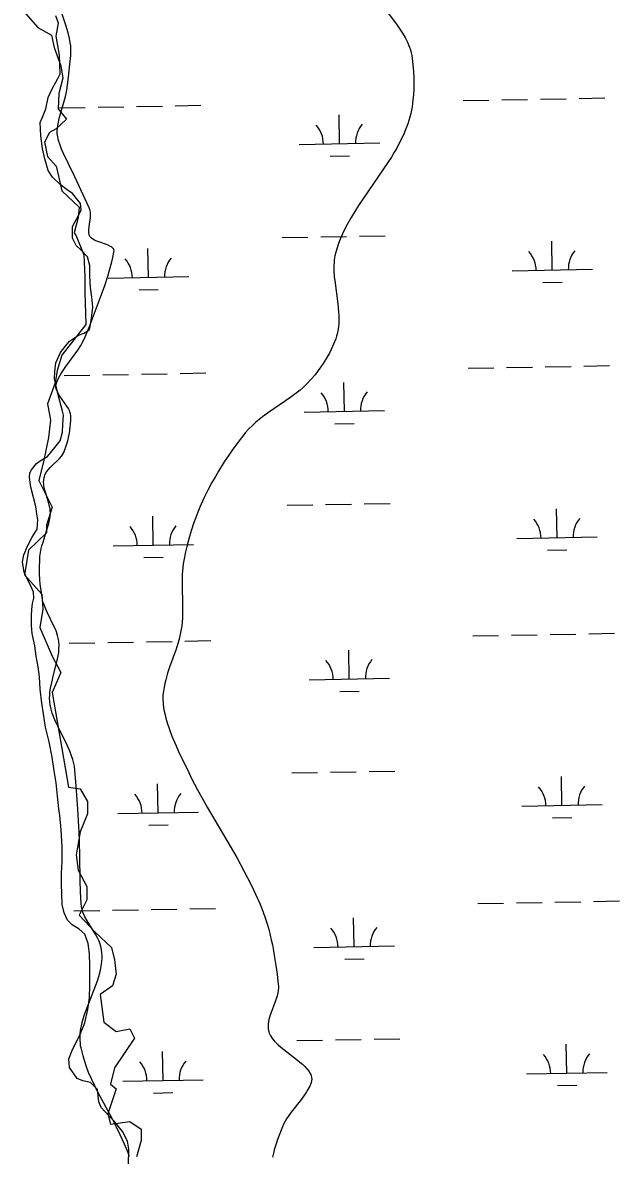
# Model space of a CAD drawing. Extents: x 3925854 to 3964121, y 224593 to 250589.
# Drawn here: x 3949070 to 3949811, y 233478 to 234886 of the extents above; entities that cross this region are included whole.
import ezdxf

# ---------------------------------------------------------------- set-up
doc = ezdxf.new("R2010")
doc.units = 0
for name, color, linetype in [('V-RIVR-EDGE', 7, 'Continuous'), ('V-SITE-VEGE', 7, 'Continuous'), ('V-WETL-SWMP', 7, 'Continuous')]:
    doc.layers.add(name, color=color, linetype=linetype)

msp = doc.modelspace()

# ---------------------------------------------------------------- linework, layer by layer
at = {"layer": 'V-RIVR-EDGE'}
msp.add_lwpolyline([(3949071.08, 234899.689), (3949088.888, 234879.506), (3949105.509, 234870.009), (3949109.071, 234854.575), (3949117.382, 234832.018), (3949119.756, 234816.584), (3949115.007, 234797.589), (3949113.82, 234778.593), (3949124.505, 234765.534), (3949111.446, 234753.662), (3949103.135, 234748.913), (3949097.199, 234737.041), (3949100.761, 234719.233), (3949111.446, 234707.36), (3949115.007, 234693.114), (3949118.569, 234676.493), (3949139.939, 234656.31), (3949138.751, 234643.251), (3949134.003, 234624.256), (3949136.377, 234620.694), (3949145.875, 234596.95), (3949147.062, 234569.644), (3949147.062, 234550.648), (3949148.249, 234510.283), (3949118.569, 234472.292), (3949112.633, 234453.297), (3949110.258, 234437.863), (3949100.761, 234411.745), (3949104.322, 234391.562), (3949101.948, 234370.192), (3949096.012, 234341.699), (3949090.076, 234316.767), (3949098.386, 234300.147), (3949106.697, 234283.526), (3949099.573, 234260.969), (3949099.573, 234251.471), (3949077.016, 234230.101), (3949072.268, 234199.233), (3949093.637, 234175.489), (3949094.825, 234156.494), (3949091.263, 234133.937), (3949106.697, 234098.32), (3949117.382, 234078.138), (3949106.697, 234053.206), (3949126.879, 233935.672), (3949141.126, 233933.298), (3949150.624, 233917.864), (3949150.624, 233902.43), (3949141.126, 233879.873), (3949136.377, 233851.38), (3949138.751, 233832.385), (3949149.436, 233812.202), (3949149.436, 233795.581), (3949139.939, 233776.586), (3949160.121, 233755.216), (3949180.304, 233736.221), (3949183.865, 233720.787), (3949186.24, 233702.979), (3949181.491, 233688.732), (3949166.057, 233678.047), (3949170.806, 233643.618), (3949186.24, 233631.746), (3949202.861, 233635.308), (3949208.797, 233623.435), (3949183.865, 233586.632), (3949179.117, 233566.449), (3949186.24, 233560.513), (3949175.555, 233529.646), (3949179.117, 233516.586), (3949202.861, 233520.148), (3949217.107, 233510.65), (3949217.107, 233496.404), (3949211.171, 233476.221)], dxfattribs=at)
at = {"layer": 'V-SITE-VEGE'}
for points in [[(3949517.201, 234906.823), (3949535.324, 234882.389), (3949538.629, 234877.619), (3949541.945, 234872.509), (3949545.179, 234867.025), (3949548.198, 234861.128), (3949549.553, 234858.065), (3949550.794, 234854.88), (3949551.888, 234851.581), (3949552.803, 234848.148), (3949553.504, 234844.581), (3949554.542, 234837.189), (3949555.343, 234829.538), (3949555.732, 234824.326), (3949556.066, 234817.273), (3949556.142, 234807.758), (3949555.986, 234802.3), (3949555.622, 234796.074), (3949554.946, 234789.01), (3949553.817, 234781.062), (3949553.053, 234776.896), (3949552.109, 234772.526), (3949550.95, 234767.959), (3949549.731, 234763.785), (3949548.38, 234759.648)], [(3949112.899, 234750.698), (3949113.112, 234754.581), (3949113.825, 234759.791), (3949115.216, 234766.216), (3949123.152, 234793.878), (3949123.938, 234797.563), (3949124.579, 234801.48), (3949126.707, 234817.637), (3949128.618, 234833.804), (3949129.689, 234844.581), (3949129.912, 234849.109), (3949129.799, 234853.625), (3949129.556, 234856.631), (3949129.044, 234860.633), (3949128.071, 234865.953), (3949126.355, 234873.027), (3949123.555, 234882.417), (3949119.066, 234895.895)], [(3949103.646, 234269.158), (3949104.154, 234272.308), (3949104.392, 234275.624), (3949104.24, 234278.962), (3949103.956, 234281.196), (3949103.388, 234284.184), (3949102.372, 234288.184), (3949098.457, 234300.671), (3949097.324, 234304.742), (3949096.368, 234309.379), (3949096.061, 234311.843), (3949095.927, 234314.464), (3949096.04, 234317.243), (3949096.495, 234320.194), (3949096.896, 234321.718), (3949097.412, 234323.193), (3949098.762, 234325.986), (3949099.87, 234327.751), (3949101.557, 234330.006), (3949104.109, 234332.88), (3949115.469, 234343.929), (3949118.345, 234347.304), (3949119.688, 234349.204), (3949120.938, 234351.328), (3949122.025, 234353.716), (3949124.092, 234359.618), (3949125.83, 234365.709), (3949126.807, 234369.836), (3949127.889, 234375.382), (3949128.935, 234382.761), (3949129.33, 234386.93), (3949129.605, 234391.612), (3949129.689, 234396.816), (3949129.412, 234399.419), (3949128.683, 234402.018), (3949127.983, 234403.749), (3949126.822, 234406.055), (3949124.952, 234409.12), (3949116.172, 234421.294), (3949114.013, 234424.736), (3949113.053, 234426.563), (3949112.211, 234428.509), (3949111.564, 234430.571), (3949111.199, 234432.767), (3949111.236, 234435.093), (3949111.447, 234436.291), (3949111.814, 234437.522), (3949113.671, 234442.032), (3949115.912, 234446.453), (3949117.583, 234449.364), (3949120, 234453.204), (3949123.479, 234458.272), (3949138.294, 234478.519), (3949142.143, 234484.462), (3949144.017, 234487.692), (3949145.841, 234491.188), (3949147.558, 234494.989), (3949152.8, 234507.951), (3949157.943, 234521.121), (3949167.982, 234547.668), (3949172, 234558.893), (3949175.707, 234570.317), (3949177.958, 234577.966), (3949180.631, 234588.126), (3949181.966, 234593.869), (3949183.301, 234600.346), (3949183.402, 234601.999), (3949183.068, 234603.474), (3949182.621, 234604.369), (3949181.778, 234605.458), (3949180.264, 234606.759), (3949179.218, 234607.434), (3949176.225, 234608.919), (3949174.161, 234609.738), (3949164.664, 234612.962), (3949160.861, 234614.445), (3949158.998, 234615.327), (3949157.187, 234616.362), (3949155.51, 234617.593), (3949154.066, 234619.079), (3949153.482, 234619.927), (3949153.005, 234620.859), (3949152.663, 234621.895), (3949152.2, 234624.687), (3949152.11, 234627.591), (3949152.487, 234632.269), (3949154.058, 234643.26), (3949154.261, 234646.359), (3949154.136, 234649.818), (3949153.869, 234651.614), (3949153.403, 234653.484), (3949152.663, 234655.419), (3949134.792, 234693.729), (3949120.11, 234723.927), (3949118.238, 234728.305), (3949116.289, 234733.364), (3949114.368, 234739.223), (3949113.815, 234741.353), (3949113.399, 234743.493), (3949112.946, 234747.804), (3949112.899, 234750.698)], [(3949548.38, 234759.648), (3949545.31, 234751.476), (3949543.008, 234746.102), (3949539.655, 234739.014), (3949534.738, 234729.696), (3949531.73, 234724.422), (3949528.135, 234718.444), (3949523.857, 234711.659), (3949487.331, 234658.127), (3949482.727, 234650.928), (3949478.039, 234643.195), (3949473.349, 234634.863), (3949468.768, 234625.869), (3949466.601, 234621.174), (3949464.514, 234616.286), (3949462.54, 234611.197), (3949460.703, 234605.886), (3949459.038, 234600.346), (3949457.938, 234595.644), (3949457.199, 234590.862), (3949456.885, 234587.636), (3949456.668, 234583.289), (3949456.697, 234577.419), (3949457.193, 234569.487), (3949457.657, 234564.91), (3949461.602, 234536.09), (3949462.548, 234526.698), (3949462.835, 234521.724), (3949462.921, 234516.454), (3949462.714, 234510.884), (3949462.093, 234505.012), (3949461.594, 234502.014), (3949460.932, 234498.942), (3949460.091, 234495.802), (3949459.038, 234492.597), (3949456.367, 234485.796), (3949453.344, 234479.183), (3949451.145, 234474.872), (3949447.987, 234469.24), (3949443.403, 234461.924), (3949440.604, 234457.836), (3949437.249, 234453.243), (3949433.229, 234448.088), (3949428.398, 234442.312), (3949423.505, 234437.024), (3949418.348, 234432.105), (3949414.785, 234429.002), (3949409.9, 234425.054), (3949403.203, 234420.051), (3949375.574, 234401.217), (3949367.849, 234395.604), (3949363.828, 234392.466), (3949359.642, 234388.982), (3949355.313, 234385.077), (3949350.871, 234380.659), (3949346.365, 234375.621), (3949344.147, 234372.873), (3949337.155, 234363.681), (3949330.413, 234354.379), (3949326.065, 234348.117), (3949320.456, 234339.685), (3949313.325, 234328.304), (3949309.436, 234321.726), (3949305.161, 234314.142), (3949300.506, 234305.389), (3949295.501, 234295.27), (3949290.199, 234283.547), (3949287.561, 234277.229), (3949284.896, 234270.436), (3949282.232, 234263.131), (3949279.588, 234255.269), (3949277.008, 234246.802), (3949274.529, 234237.68), (3949272.207, 234227.846), (3949270.108, 234217.233), (3949269.424, 234212.928), (3949268.895, 234208.609), (3949268.238, 234199.936), (3949268.037, 234194.134), (3949267.996, 234186.38), (3949268.51, 234162.271), (3949268.555, 234154.441), (3949268.324, 234145.545), (3949268.031, 234140.826), (3949267.554, 234135.821), (3949266.647, 234129.72), (3949265.363, 234123.619), (3949264.33, 234119.556), (3949262.772, 234114.137), (3949260.445, 234106.924), (3949252.507, 234084.517), (3949250.076, 234077.22), (3949247.637, 234068.894), (3949246.541, 234064.461), (3949245.565, 234059.736), (3949244.778, 234054.702), (3949244.27, 234049.34), (3949244.158, 234043.628), (3949244.291, 234040.685), (3949244.575, 234037.65), (3949245.505, 234031.418)], [(3949186.017, 233513.798), (3949180.893, 233523.725), (3949163.421, 233556.536), (3949159.532, 233564.198), (3949155.217, 233573.125), (3949151.764, 233581.065), (3949148.758, 233589.095), (3949146.98, 233594.494), (3949144.864, 233601.733), (3949142.452, 233611.437), (3949141.942, 233613.968), (3949141.563, 233616.506), (3949141.164, 233621.595), (3949141.145, 233624.999), (3949141.405, 233629.545), (3949142.21, 233635.63), (3949142.882, 233639.113), (3949143.812, 233643.101), (3949145.065, 233647.666), (3949146.712, 233652.89), (3949162.721, 233694.78), (3949164.509, 233700.347), (3949166.137, 233706.271), (3949167.478, 233712.573), (3949167.986, 233715.817), (3949168.363, 233719.16), (3949168.584, 233722.602), (3949168.617, 233726.147), (3949168.431, 233729.797), (3949167.982, 233733.553), (3949167.12, 233737.549), (3949165.842, 233741.456), (3949164.789, 233744.022), (3949163.182, 233747.399), (3949160.747, 233751.85), (3949149.888, 233769.454), (3949147.15, 233774.578), (3949145.872, 233777.353), (3949144.688, 233780.356), (3949143.66, 233783.606), (3949142.88, 233787.151), (3949142.452, 233791.02), (3949141.852, 233805.534), (3949141.463, 233820.067), (3949140.906, 233849.158), (3949140.371, 233868.547), (3949139.898, 233879.614), (3949138.307, 233908.37), (3949136.353, 233937.106), (3949134.792, 233956.24), (3949134.121, 233961.403), (3949133.056, 233966.484), (3949132.15, 233969.833), (3949130.729, 233974.248), (3949128.519, 233980.069), (3949125.132, 233987.728), (3949113.446, 234011.268), (3949109.962, 234018.997), (3949108.301, 234023.154), (3949106.727, 234027.625), (3949105.311, 234032.442), (3949104.154, 234037.65), (3949103.579, 234041.992), (3949103.392, 234046.371), (3949103.46, 234049.307), (3949103.765, 234053.244), (3949104.496, 234058.521), (3949105.922, 234065.599), (3949108.316, 234075.086), (3949111.683, 234087.744), (3949113.325, 234094.953), (3949114.03, 234098.783), (3949114.609, 234102.85), (3949114.984, 234107.167), (3949115.068, 234111.741), (3949114.732, 234116.58), (3949114.368, 234119.06), (3949113.274, 234123.85), (3949111.763, 234128.563), (3949110.562, 234131.668), (3949108.785, 234135.776), (3949100.812, 234152.08), (3949098.668, 234156.778), (3949096.511, 234162.214), (3949095.534, 234165.148), (3949094.66, 234168.315), (3949093.943, 234171.739), (3949092.714, 234179.761), (3949091.78, 234187.9), (3949091.328, 234193.364), (3949090.947, 234200.661), (3949090.844, 234210.352), (3949091.004, 234215.832), (3949091.389, 234222.021), (3949092.022, 234227.123), (3949093.036, 234232.21), (3949093.886, 234235.6), (3949095.172, 234240.105), (3949100.906, 234258.115), (3949102.34, 234263.264), (3949103.646, 234269.158)], [(3949245.505, 234031.418), (3949246.779, 234025.219), (3949247.803, 234021.102), (3949249.366, 234015.632), (3949251.764, 234008.372), (3949255.426, 233998.742), (3949260.454, 233987.022), (3949263.716, 233979.909), (3949276.203, 233953.666), (3949279.83, 233946.412), (3949287.301, 233932.182), (3949292.417, 233922.866), (3949299.368, 233910.602), (3949327.806, 233862.153), (3949335.844, 233848.114), (3949344.827, 233831.742), (3949349.496, 233822.823), (3949354.36, 233813.136), (3949359.396, 233802.577), (3949364.572, 233791.02), (3949368.408, 233781.535), (3949371.76, 233772.035), (3949373.751, 233765.694), (3949376.127, 233757.232), (3949378.855, 233745.939), (3949380.216, 233739.482), (3949381.621, 233732.103), (3949383.055, 233723.669), (3949384.509, 233714.029), (3949385.996, 233703.019), (3949387.55, 233690.453), (3949387.72, 233688.446), (3949387.751, 233686.437), (3949387.444, 233682.418), (3949386.999, 233679.738), (3949386.158, 233676.166), (3949384.685, 233671.398), (3949377.529, 233652.382), (3949375.963, 233646.976), (3949375.359, 233644.098), (3949374.937, 233641.037), (3949374.785, 233637.774), (3949375.033, 233634.776), (3949375.723, 233631.855), (3949376.411, 233629.949), (3949377.589, 233627.456), (3949379.582, 233624.218), (3949380.915, 233622.402), (3949382.594, 233620.362), (3949384.7, 233618.068), (3949387.311, 233615.496), (3949390.52, 233612.61), (3949394.409, 233609.374), (3949411.434, 233596.3), (3949414.527, 233593.808), (3949417.629, 233591.149), (3949420.654, 233588.307), (3949423.487, 233585.253), (3949425.93, 233582.021), (3949426.964, 233580.305), (3949427.837, 233578.521), (3949428.512, 233576.662), (3949428.953, 233574.72), (3949429.112, 233572.691), (3949428.949, 233570.565), (3949428.398, 233568.337), (3949427.605, 233566.18), (3949426.667, 233564.03), (3949424.4, 233559.735), (3949422.643, 233556.876), (3949420.046, 233553.063), (3949416.241, 233547.967), (3949403.562, 233531.839), (3949399.72, 233526.43), (3949397.835, 233523.506), (3949395.986, 233520.35), (3949394.233, 233516.948), (3949392.656, 233513.264), (3949386.623, 233497.529), (3949384.73, 233492.124), (3949382.523, 233484.819), (3949381.484, 233480.602), (3949380.554, 233475.747)], [(3949202.659, 233476.476), (3949200.068, 233483.171), (3949196.322, 233492.001), (3949190.961, 233503.685), (3949186.017, 233513.798)]]:
    msp.add_lwpolyline(points, dxfattribs=at)
at = {"layer": 'V-WETL-SWMP'}
for p, q in [((3949114.3, 234884.849), (3949111.02, 234893.891)), ((3949111.522, 234868.634), (3949114.3, 234884.849)), ((3949115.685, 234845.131), (3949111.522, 234868.634)), ((3949116.655, 234822.086), (3949115.685, 234845.131)), ((3949113.775, 234815.925), (3949116.655, 234822.086)), ((3949101.504, 234792.5), (3949106.547, 234803.098)), ((3949106.547, 234803.098), (3949113.775, 234815.925)), ((3949098.458, 234778.489), (3949101.504, 234792.5)), ((3949617.328, 234788.723), (3949649.323, 234789.305)), ((3949665.32, 234789.596), (3949697.315, 234790.178)), ((3949713.313, 234790.468), (3949745.307, 234791.05)), ((3949761.305, 234791.341), (3949793.299, 234791.923)), ((3949094.394, 234768.146), (3949098.458, 234778.489)), ((3949115.503, 234779.598), (3949147.498, 234780.18)), ((3949163.495, 234780.471), (3949195.49, 234781.053)), ((3949211.487, 234781.344), (3949243.482, 234781.925)), ((3949259.48, 234782.216), (3949291.474, 234782.798)), ((3949091.766, 234761.252), (3949094.394, 234768.146)), ((3949092.421, 234745.071), (3949091.766, 234761.252)), ((3949463.684, 234735.179), (3949463.03, 234771.173)), ((3949094.545, 234729.151), (3949092.421, 234745.071)), ((3949413.693, 234734.27), (3949513.676, 234736.088)), ((3949097.618, 234716.428), (3949094.545, 234729.151)), ((3949451.967, 234719.532), (3949475.963, 234719.969)), ((3949101.691, 234701.754), (3949097.618, 234716.428)), ((3949106.926, 234693.468), (3949101.691, 234701.754)), ((3949116.585, 234684.246), (3949106.926, 234693.468)), ((3949124.988, 234677.955), (3949116.585, 234684.246)), ((3949131.659, 234673.117), (3949124.988, 234677.955)), ((3949141.839, 234660.958), (3949131.659, 234673.117)), ((3949139.293, 234645.971), (3949142.654, 234653.118)), ((3949142.654, 234653.118), (3949141.839, 234660.958)), ((3949131.828, 234632.405), (3949139.293, 234645.971)), ((3949131.977, 234617.691), (3949131.828, 234632.405)), ((3949440.379, 234619.304), (3949472.374, 234619.886)), ((3949488.371, 234620.177), (3949520.366, 234620.759)), ((3949136.241, 234608.414), (3949131.977, 234617.691)), ((3949142.675, 234602.839), (3949136.241, 234608.414)), ((3949392.387, 234618.432), (3949424.382, 234619.013)), ((3949728.02, 234578.097), (3949727.365, 234614.091)), ((3949150.61, 234594.335), (3949142.675, 234602.839)), ((3949153.417, 234583.572), (3949150.61, 234594.335)), ((3949226.195, 234568.972), (3949225.54, 234604.966)), ((3949153.549, 234570.574), (3949153.417, 234583.572)), ((3949678.028, 234577.188), (3949778.012, 234579.006)), ((3949154.182, 234556.601), (3949153.549, 234570.574)), ((3949176.203, 234568.063), (3949276.187, 234569.881)), ((3949156.021, 234544.601), (3949154.182, 234556.601)), ((3949214.477, 234553.325), (3949238.473, 234553.762)), ((3949716.302, 234562.45), (3949740.298, 234562.886)), ((3949157.131, 234531.859), (3949156.021, 234544.601)), ((3949155.309, 234518.105), (3949157.131, 234531.859)), ((3949152.996, 234504.347), (3949153.695, 234508.033)), ((3949153.695, 234508.033), (3949155.309, 234518.105)), ((3949128.129, 234489.624), (3949134.218, 234493.855)), ((3949134.218, 234493.855), (3949139.335, 234497.096)), ((3949139.335, 234497.096), (3949146.42, 234499.866)), ((3949146.42, 234499.866), (3949152.996, 234504.347)), ((3949116.745, 234475.528), (3949122.553, 234483.19)), ((3949122.553, 234483.19), (3949128.129, 234489.624)), ((3949110.989, 234462.716), (3949116.745, 234475.528)), ((3949109.229, 234442.831), (3949109.872, 234451.913)), ((3949109.872, 234451.913), (3949110.989, 234462.716)), ((3949623.376, 234456.103), (3949655.371, 234456.685)), ((3949671.369, 234456.976), (3949703.363, 234457.558)), ((3949719.361, 234457.848), (3949751.355, 234458.43)), ((3949767.353, 234458.721), (3949799.347, 234459.303)), ((3949114.351, 234421.545), (3949109.229, 234442.831)), ((3949121.551, 234446.978), (3949153.546, 234447.56)), ((3949169.543, 234447.851), (3949201.538, 234448.433)), ((3949217.536, 234448.724), (3949249.53, 234449.305)), ((3949265.528, 234449.596), (3949297.522, 234450.178)), ((3949469.733, 234402.559), (3949469.078, 234438.553)), ((3949119.202, 234402.709), (3949114.351, 234421.545)), ((3949120.481, 234397.572), (3949119.202, 234402.709)), ((3949119.855, 234386.774), (3949120.481, 234397.572)), ((3949419.741, 234401.65), (3949519.724, 234403.468)), ((3949119.224, 234376.466), (3949119.855, 234386.774)), ((3949458.015, 234386.912), (3949482.011, 234387.349)), ((3949116.633, 234365.894), (3949119.224, 234376.466)), ((3949100.887, 234346.603), (3949109.849, 234357.731)), ((3949109.849, 234357.731), (3949116.633, 234365.894)), ((3949080.947, 234329.722), (3949087.241, 234337.88)), ((3949087.241, 234337.88), (3949091.623, 234341.113)), ((3949091.623, 234341.113), (3949100.887, 234346.603)), ((3949078.347, 234320.13), (3949078.775, 234326.266)), ((3949078.775, 234326.266), (3949080.947, 234329.722)), ((3949079.94, 234308.129), (3949078.347, 234320.13)), ((3949086.313, 234284.403), (3949079.94, 234308.129)), ((3949087.634, 234275.096), (3949086.313, 234284.403)), ((3949398.435, 234285.812), (3949430.43, 234286.393)), ((3949446.427, 234286.684), (3949478.422, 234287.266)), ((3949494.419, 234287.557), (3949526.414, 234288.139)), ((3949088.69, 234267.749), (3949087.634, 234275.096)), ((3949087.826, 234256.213), (3949088.69, 234267.749)), ((3949232.243, 234236.352), (3949231.588, 234272.346)), ((3949734.068, 234245.477), (3949733.413, 234281.471)), ((3949081.797, 234246.096), (3949087.826, 234256.213)), ((3949076.024, 234235), (3949081.797, 234246.096)), ((3949684.076, 234244.568), (3949784.06, 234246.386)), ((3949071.226, 234224.405), (3949076.024, 234235)), ((3949182.251, 234235.443), (3949282.235, 234237.261)), ((3949722.35, 234229.83), (3949746.347, 234230.266)), ((3949069.845, 234215.561), (3949071.226, 234224.405)), ((3949071.693, 234202.581), (3949069.845, 234215.561)), ((3949220.525, 234220.705), (3949244.521, 234221.142)), ((3949074.956, 234195.256), (3949071.693, 234202.581)), ((3949079.703, 234186.72), (3949074.956, 234195.256)), ((3949083.226, 234177.927), (3949079.703, 234186.72)), ((3949082.145, 234163.69), (3949083.546, 234170.572)), ((3949083.546, 234170.572), (3949083.226, 234177.927)), ((3949080.828, 234148.47), (3949081.241, 234156.078)), ((3949081.241, 234156.078), (3949082.145, 234163.69)), ((3949080.705, 234136.451), (3949080.828, 234148.47)), ((3949081.788, 234126.406), (3949080.705, 234136.451)), ((3949084.888, 234110.986), (3949081.788, 234126.406)), ((3949127.599, 234114.358), (3949159.594, 234114.94)), ((3949175.592, 234115.231), (3949207.586, 234115.813)), ((3949223.584, 234116.104), (3949255.578, 234116.685)), ((3949271.576, 234116.976), (3949303.57, 234117.558)), ((3949629.425, 234123.483), (3949661.419, 234124.065)), ((3949677.417, 234124.356), (3949709.411, 234124.938)), ((3949725.409, 234125.228), (3949757.403, 234125.81)), ((3949773.401, 234126.101), (3949805.395, 234126.683)), ((3949086.734, 234098.251), (3949084.888, 234110.986)), ((3949475.781, 234069.939), (3949475.126, 234105.933)), ((3949089.076, 234085.031), (3949086.734, 234098.251)), ((3949090.675, 234072.539), (3949089.076, 234085.031)), ((3949091.813, 234057.098), (3949090.675, 234072.539)), ((3949425.789, 234069.03), (3949525.772, 234070.848)), ((3949093.704, 234039.949), (3949091.813, 234057.098)), ((3949464.063, 234054.292), (3949488.059, 234054.729)), ((3949095.8, 234026.726), (3949093.704, 234039.949)), ((3949098.422, 234010.075), (3949095.8, 234026.726)), ((3949102.778, 233991.724), (3949098.422, 234010.075)), ((3949106.406, 233972.631), (3949102.778, 233991.724)), ((3949109.031, 233955.734), (3949106.406, 233972.631)), ((3949111.387, 233941.042), (3949109.031, 233955.734)), ((3949404.483, 233953.192), (3949436.478, 233953.773)), ((3949452.475, 233954.064), (3949484.47, 233954.646)), ((3949500.467, 233954.937), (3949532.462, 233955.519)), ((3949740.116, 233912.857), (3949739.462, 233948.851)), ((3949113.031, 233924.136), (3949111.387, 233941.042)), ((3949238.291, 233903.732), (3949237.636, 233939.726)), ((3949114.907, 233908.458), (3949113.031, 233924.136)), ((3949116.216, 233900.377), (3949114.907, 233908.458)), ((3949188.299, 233902.823), (3949288.283, 233904.641)), ((3949690.124, 233911.948), (3949790.108, 233913.766)), ((3949117.624, 233882.487), (3949116.216, 233900.377)), ((3949226.573, 233888.085), (3949250.57, 233888.522)), ((3949728.399, 233897.21), (3949752.395, 233897.646)), ((3949119.067, 233861.164), (3949117.624, 233882.487)), ((3949118.761, 233843.011), (3949119.067, 233861.164)), ((3949118.177, 233828.044), (3949118.761, 233843.011)), ((3949118.067, 233814.799), (3949118.177, 233828.044)), ((3949118.434, 233802.785), (3949118.067, 233814.799)), ((3949118.812, 233789.789), (3949118.434, 233802.785)), ((3949121.371, 233779.269), (3949118.812, 233789.789)), ((3949635.473, 233790.863), (3949667.467, 233791.445)), ((3949683.465, 233791.736), (3949715.459, 233792.318)), ((3949731.457, 233792.608), (3949763.451, 233793.19)), ((3949779.449, 233793.481), (3949811.443, 233794.063)), ((3949125.387, 233770.235), (3949121.371, 233779.269)), ((3949133.648, 233781.738), (3949165.642, 233782.32)), ((3949181.64, 233782.611), (3949213.634, 233783.193)), ((3949229.632, 233783.484), (3949261.626, 233784.065)), ((3949277.624, 233784.356), (3949309.618, 233784.938)), ((3949131.333, 233764.409), (3949125.387, 233770.235)), ((3949140.216, 233759.104), (3949131.333, 233764.409)), ((3949481.829, 233737.319), (3949481.174, 233773.313)), ((3949147.148, 233752.797), (3949140.216, 233759.104)), ((3949151.191, 233741.066), (3949147.148, 233752.797)), ((3949152.792, 233728.328), (3949151.191, 233741.066)), ((3949431.837, 233736.41), (3949531.82, 233738.228)), ((3949153.182, 233714.107), (3949152.792, 233728.328)), ((3949470.111, 233721.672), (3949494.107, 233722.109)), ((3949153.262, 233706.259), (3949153.182, 233714.107)), ((3949153.191, 233689.09), (3949153.262, 233706.259)), ((3949152.856, 233673.88), (3949153.191, 233689.09)), ((3949150.795, 233659.389), (3949152.856, 233673.88)), ((3949147.286, 233642.675), (3949150.795, 233659.389)), ((3949140.822, 233627.158), (3949147.286, 233642.675)), ((3949131.68, 233609.651), (3949140.822, 233627.158)), ((3949410.531, 233620.572), (3949442.526, 233621.153)), ((3949458.523, 233621.444), (3949490.518, 233622.026)), ((3949506.515, 233622.317), (3949538.51, 233622.899)), ((3949127.385, 233597.835), (3949131.68, 233609.651)), ((3949244.339, 233571.112), (3949243.685, 233607.106)), ((3949746.164, 233580.237), (3949745.51, 233616.231)), ((3949127.986, 233587.049), (3949127.385, 233597.835)), ((3949137.687, 233573.658), (3949127.986, 233587.049)), ((3949696.172, 233579.328), (3949796.156, 233581.146)), ((3949144.829, 233570.788), (3949137.687, 233573.658)), ((3949154.173, 233568.43), (3949144.829, 233570.788)), ((3949162.846, 233559.689), (3949154.173, 233568.43)), ((3949194.347, 233570.203), (3949294.331, 233572.021)), ((3949734.447, 233564.59), (3949758.443, 233565.026)), ((3949164.472, 233544.499), (3949162.846, 233559.689)), ((3949232.622, 233555.465), (3949256.618, 233555.902)), ((3949167.242, 233537.414), (3949164.472, 233544.499)), ((3949177.164, 233526.478), (3949167.242, 233537.414)), ((3949184.098, 233519.927), (3949177.164, 233526.478)), ((3949194.032, 233507.764), (3949184.098, 233519.927)), ((3949200.288, 233495.565), (3949194.032, 233507.764)), ((3949201.614, 233485.768), (3949200.288, 233495.565)), ((3949201.318, 233466.634), (3949201.614, 233485.768))]:
    msp.add_line(p, q, dxfattribs=at)
for centre, start, end in [((3949408.442, 234734.649), 0.269879, 41.813537), ((3949518.91, 234736.658), 140.269876, 181.813534), ((3949170.952, 234568.442), 0.269879, 41.813537), ((3949281.42, 234570.451), 140.269876, 181.813534), ((3949672.777, 234577.567), 0.269879, 41.813537), ((3949783.245, 234579.576), 140.269876, 181.813534), ((3949414.49, 234402.029), 0.269879, 41.813537), ((3949524.958, 234404.038), 140.269876, 181.813534), ((3949678.826, 234244.947), 0.269879, 41.813537), ((3949789.293, 234246.956), 140.269876, 181.813534), ((3949177, 234235.822), 0.269879, 41.813537), ((3949287.468, 234237.831), 140.269876, 181.813534), ((3949420.538, 234069.409), 0.269879, 41.813537), ((3949531.006, 234071.418), 140.269876, 181.813534), ((3949684.874, 233912.327), 0.269879, 41.813537), ((3949795.341, 233914.336), 140.269876, 181.813534), ((3949183.049, 233903.202), 0.269879, 41.813537), ((3949293.516, 233905.211), 140.269876, 181.813534), ((3949537.054, 233738.798), 140.269876, 181.813534), ((3949426.586, 233736.789), 0.269879, 41.813537), ((3949189.097, 233570.582), 0.269879, 41.813537), ((3949299.564, 233572.591), 140.269876, 181.813534), ((3949690.922, 233579.707), 0.269879, 41.813537), ((3949801.389, 233581.716), 140.269876, 181.813534)]:
    msp.add_arc(centre, 35.246, start, end, dxfattribs=at)

doc.saveas('drawing.dxf')
